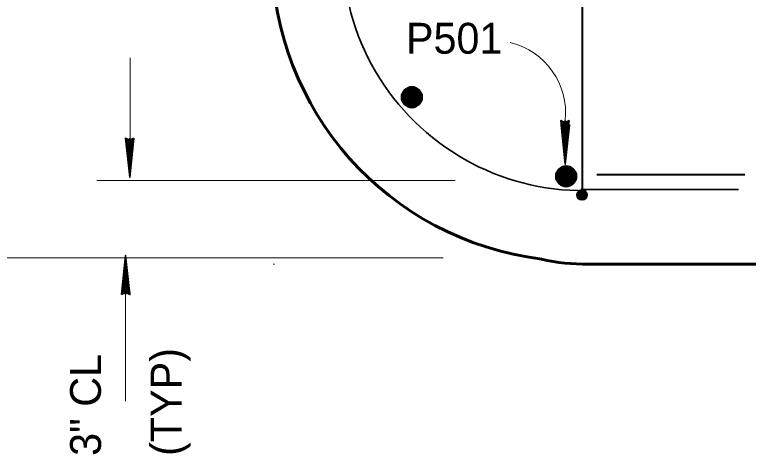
# Model space of a CAD drawing. Extents: x 14.14 to 17.34, y -1.61 to 0.38.
# Drawn here: x 14.4524 to 14.6504, y -0.6274 to -0.5088 of the extents above; entities that cross this region are included whole.
import ezdxf

# ---------------------------------------------------------------- set-up
doc = ezdxf.new("R2010")
doc.units = 0
doc.header["$LTSCALE"] = 0.0033
doc.layers.add('1', color=7, linetype='Continuous', lineweight=40)

msp = doc.modelspace()

# ---------------------------------------------------------------- linework, layer by layer
at = {"layer": '1'}
for p, q in [((14.605583, -0.425833), (14.605583, -0.557167)), ((14.561917, -0.529833), (14.560667, -0.528667)), ((14.5575, -0.5295), (14.562083, -0.531667)), ((14.557667, -0.5305), (14.5615, -0.531167)), ((14.557667, -0.530667), (14.5615, -0.531417)), ((14.55775, -0.529917), (14.561667, -0.530667)), ((14.55775, -0.530083), (14.561667, -0.530833)), ((14.55775, -0.530333), (14.561583, -0.531083)), ((14.557833, -0.5295), (14.56175, -0.530167)), ((14.557833, -0.529667), (14.56175, -0.530417)), ((14.557917, -0.529167), (14.56175, -0.529833)), ((14.559833, -0.53), (14.561167, -0.529)), ((14.557333, -0.53225), (14.561167, -0.533)), ((14.557333, -0.532417), (14.561167, -0.533167)), ((14.557417, -0.53175), (14.561333, -0.5325)), ((14.557417, -0.531917), (14.56125, -0.532667)), ((14.557417, -0.532167), (14.56125, -0.532833)), ((14.5575, -0.531333), (14.561417, -0.532083)), ((14.557583, -0.530917), (14.561417, -0.531667)), ((14.557583, -0.531083), (14.561417, -0.531833)), ((14.561667, -0.532667), (14.557917, -0.533083)), ((14.599583, -0.5505), (14.603417, -0.551167)), ((14.6015, -0.551333), (14.602833, -0.550333)), ((14.603583, -0.551167), (14.602333, -0.55)), ((14.599167, -0.550833), (14.60375, -0.553)), ((14.59925, -0.55225), (14.603083, -0.553)), ((14.59925, -0.552417), (14.603083, -0.553167)), ((14.599333, -0.551833), (14.603167, -0.5525)), ((14.599333, -0.552), (14.603167, -0.55275)), ((14.599417, -0.55125), (14.603333, -0.552)), ((14.599417, -0.551417), (14.603333, -0.552167)), ((14.599417, -0.551667), (14.60325, -0.552417)), ((14.5995, -0.550833), (14.603417, -0.5515)), ((14.5995, -0.551), (14.603417, -0.55175)), ((14.6095, -0.551917), (14.6495, -0.551917)), ((14.599, -0.553583), (14.602833, -0.554333)), ((14.599, -0.55375), (14.602833, -0.5545)), ((14.599083, -0.553083), (14.603, -0.553833)), ((14.599083, -0.55325), (14.602917, -0.554)), ((14.599083, -0.5535), (14.602917, -0.554167)), ((14.599167, -0.552667), (14.603083, -0.553417)), ((14.603333, -0.554), (14.599583, -0.554417)), ((14.60475, -0.5565), (14.60625, -0.556417)), ((14.60525, -0.556417), (14.605583, -0.558417)), ((14.605333, -0.556417), (14.60575, -0.558417)), ((14.605417, -0.556417), (14.605833, -0.558333)), ((14.6055, -0.556417), (14.605917, -0.558333)), ((14.605667, -0.556333), (14.606083, -0.558333)), ((14.605917, -0.556333), (14.60625, -0.558333)), ((14.606, -0.556333), (14.606333, -0.55825)), ((14.606083, -0.556333), (14.606417, -0.55825)), ((14.606167, -0.55625), (14.6065, -0.55825)), ((14.604583, -0.556583), (14.604917, -0.5585)), ((14.60475, -0.556583), (14.60625, -0.5565)), ((14.60475, -0.5565), (14.605083, -0.5585)), ((14.60475, -0.556667), (14.60625, -0.556583)), ((14.60475, -0.55675), (14.60625, -0.556667)), ((14.60475, -0.556833), (14.60625, -0.55675)), ((14.60475, -0.557), (14.60625, -0.556917)), ((14.60475, -0.557083), (14.60625, -0.557)), ((14.60475, -0.557167), (14.60625, -0.557083)), ((14.60475, -0.55725), (14.60625, -0.557167)), ((14.60475, -0.557333), (14.60625, -0.55725)), ((14.60475, -0.557417), (14.60625, -0.557333)), ((14.60475, -0.5575), (14.60625, -0.557417)), ((14.604833, -0.5565), (14.605167, -0.5585)), ((14.604833, -0.557667), (14.606333, -0.5575)), ((14.604833, -0.557833), (14.606333, -0.557667)), ((14.604833, -0.557917), (14.606333, -0.557833)), ((14.604833, -0.557917), (14.606333, -0.557833)), ((14.604833, -0.558), (14.606333, -0.557917)), ((14.604833, -0.558083), (14.606333, -0.558)), ((14.604833, -0.558167), (14.606333, -0.558083)), ((14.604833, -0.55825), (14.606333, -0.558167)), ((14.604833, -0.558333), (14.606333, -0.55825)), ((14.604833, -0.558417), (14.606333, -0.558333)), ((14.604917, -0.5565), (14.605333, -0.5585)), ((14.605, -0.5565), (14.605417, -0.5585)), ((14.605167, -0.5565), (14.6055, -0.558417)), ((14.604833, -0.558583), (14.606333, -0.5585))]:
    msp.add_line(p, q, dxfattribs=at)
at = {"layer": '1', "lineweight": 13}
for p, q in [((14.483583, -0.520417), (14.483583, -0.551833)), ((14.474583, -0.5535), (14.57125, -0.5535)), ((14.42725, -0.574417), (14.568083, -0.574417)), ((14.482333, -0.613083), (14.482333, -0.575583)), ((14.5225, -0.576083), (14.522167, -0.576083))]:
    msp.add_line(p, q, dxfattribs=at)
at = {"layer": '1', "lineweight": 60}
for p, q in [((14.55775, -0.5295), (14.557583, -0.532417)), ((14.558, -0.5295), (14.55775, -0.532417)), ((14.558167, -0.5295), (14.558, -0.5325)), ((14.558333, -0.5295), (14.558083, -0.5325)), ((14.5585, -0.5295), (14.558333, -0.5325)), ((14.55875, -0.5295), (14.558583, -0.5325)), ((14.559, -0.5295), (14.55875, -0.5325)), ((14.559083, -0.529583), (14.558917, -0.5325)), ((14.55925, -0.529583), (14.559083, -0.5325)), ((14.559417, -0.529583), (14.55925, -0.5325)), ((14.559667, -0.529583), (14.559417, -0.5325)), ((14.559833, -0.529583), (14.559667, -0.5325)), ((14.560083, -0.529667), (14.559833, -0.532583)), ((14.560333, -0.529667), (14.560083, -0.532583)), ((14.5605, -0.529667), (14.560333, -0.532583)), ((14.560583, -0.529667), (14.560417, -0.532583)), ((14.56075, -0.529667), (14.560583, -0.532583)), ((14.560833, -0.529667), (14.560667, -0.532583)), ((14.561083, -0.52975), (14.560833, -0.532667)), ((14.56125, -0.52975), (14.561083, -0.532667)), ((14.561417, -0.52975), (14.561167, -0.532667)), ((14.561583, -0.52975), (14.561417, -0.532667)), ((14.561833, -0.52975), (14.561667, -0.532667)), ((14.562083, -0.531667), (14.561917, -0.529833)), ((14.562083, -0.531667), (14.557333, -0.532417)), ((14.599417, -0.550833), (14.59925, -0.55375)), ((14.599667, -0.550833), (14.599417, -0.55375)), ((14.599833, -0.550833), (14.599667, -0.553833)), ((14.6, -0.550833), (14.59975, -0.553833)), ((14.600167, -0.550833), (14.6, -0.553833)), ((14.600417, -0.550833), (14.60025, -0.553833)), ((14.600667, -0.550833), (14.600417, -0.553833)), ((14.60075, -0.550917), (14.600583, -0.553833)), ((14.600917, -0.550917), (14.60075, -0.553833)), ((14.601083, -0.550917), (14.600917, -0.553833)), ((14.601333, -0.550917), (14.601083, -0.553833)), ((14.6015, -0.550917), (14.601333, -0.553833)), ((14.60175, -0.551), (14.6015, -0.553917)), ((14.602, -0.551), (14.60175, -0.553917)), ((14.602167, -0.551), (14.602, -0.553917)), ((14.60225, -0.551), (14.602083, -0.553917)), ((14.602417, -0.551), (14.60225, -0.553917)), ((14.6025, -0.551), (14.602333, -0.553917)), ((14.60275, -0.551083), (14.6025, -0.554)), ((14.602917, -0.551083), (14.60275, -0.554)), ((14.603083, -0.551083), (14.602833, -0.554)), ((14.60325, -0.551083), (14.603083, -0.554)), ((14.6035, -0.551083), (14.603333, -0.554)), ((14.60375, -0.553), (14.603583, -0.551167)), ((14.60375, -0.553), (14.599, -0.55375)), ((14.60725, -0.576083), (14.747, -0.576083))]:
    msp.add_line(p, q, dxfattribs=at)
at = {"layer": '1', "lineweight": 35}
for p, q in [((14.599917, -0.537583), (14.60075, -0.544917)), ((14.600083, -0.537583), (14.600833, -0.544917)), ((14.600167, -0.537583), (14.601, -0.544917)), ((14.600333, -0.5375), (14.601083, -0.544833)), ((14.601833, -0.537583), (14.600833, -0.545417)), ((14.601, -0.537333), (14.601, -0.547917)), ((14.601833, -0.537583), (14.601, -0.545417)), ((14.601, -0.538583), (14.601, -0.549167)), ((14.602, -0.537583), (14.601083, -0.545417)), ((14.602, -0.537583), (14.601083, -0.545417)), ((14.601917, -0.537583), (14.601083, -0.545417)), ((14.6, -0.538833), (14.600917, -0.546667)), ((14.6, -0.538833), (14.600917, -0.546667)), ((14.600083, -0.538833), (14.600917, -0.546667)), ((14.600167, -0.538833), (14.601, -0.546667)), ((14.600167, -0.538833), (14.601167, -0.546667)), ((14.601667, -0.53875), (14.600917, -0.546083)), ((14.601833, -0.538833), (14.601, -0.546167)), ((14.601917, -0.538833), (14.601167, -0.546167)), ((14.602083, -0.538833), (14.60125, -0.546167)), ((14.482417, -0.542333), (14.48325, -0.549667)), ((14.482583, -0.542333), (14.483333, -0.549667)), ((14.482667, -0.542333), (14.4835, -0.549667)), ((14.482833, -0.54225), (14.483583, -0.549583)), ((14.484333, -0.542333), (14.483333, -0.550167)), ((14.4835, -0.542083), (14.4835, -0.552667)), ((14.484333, -0.542333), (14.4835, -0.550167)), ((14.4845, -0.542333), (14.483583, -0.550167)), ((14.4845, -0.542333), (14.483583, -0.550167)), ((14.484417, -0.542333), (14.483583, -0.550167)), ((14.60525, -0.556), (14.64775, -0.556)), ((14.482333, -0.584333), (14.482333, -0.57375)), ((14.481333, -0.584083), (14.48225, -0.57625)), ((14.481333, -0.584083), (14.48225, -0.57625)), ((14.481417, -0.584083), (14.48225, -0.57625)), ((14.4815, -0.584083), (14.482333, -0.57625)), ((14.4815, -0.584083), (14.4825, -0.57625)), ((14.483, -0.584167), (14.48225, -0.576833)), ((14.483167, -0.584083), (14.482333, -0.57675)), ((14.48325, -0.584083), (14.4825, -0.57675)), ((14.483417, -0.584083), (14.482583, -0.57675))]:
    msp.add_line(p, q, dxfattribs=at)
at = {"layer": '1', "lineweight": 60}
for points in [[(14.561167, -0.533167), (14.561167, -0.529), (14.5595, -0.533667), (14.56, -0.5285), (14.557917, -0.533083), (14.558667, -0.528583), (14.56025, -0.533583), (14.557083, -0.53025), (14.561917, -0.529833), (14.558667, -0.5335), (14.560667, -0.528667), (14.5575, -0.5295), (14.557333, -0.532417)], [(14.557917, -0.533083), (14.559417, -0.530833), (14.55725, -0.529917), (14.55925, -0.5285), (14.559417, -0.53075), (14.561083, -0.533083), (14.557083, -0.53075), (14.559833, -0.53)], [(14.560667, -0.528667), (14.559417, -0.530833), (14.561667, -0.532667)], [(14.556917, -0.531167), (14.562083, -0.5305), (14.5575, -0.5295)], [(14.602833, -0.5545), (14.602833, -0.550333), (14.601167, -0.555), (14.601667, -0.549833), (14.599583, -0.554417), (14.600333, -0.549917), (14.601917, -0.554917), (14.59875, -0.551583), (14.603583, -0.551167), (14.600333, -0.554833), (14.602333, -0.55), (14.599167, -0.550833), (14.599, -0.55375)], [(14.599583, -0.554417), (14.601083, -0.552167), (14.598917, -0.55125), (14.600917, -0.549833), (14.601083, -0.552083), (14.60275, -0.554417), (14.59875, -0.552083), (14.6015, -0.551333)], [(14.602333, -0.55), (14.601083, -0.552167), (14.603333, -0.554)], [(14.598583, -0.5525), (14.60375, -0.551833), (14.599167, -0.550833)]]:
    msp.add_lwpolyline(points, dxfattribs=at)
at = {"layer": '1'}
for points in [[(14.557333, -0.532417), (14.559417, -0.533667), (14.561167, -0.533167), (14.562083, -0.531667)], [(14.599, -0.55375), (14.601083, -0.555), (14.602833, -0.5545), (14.60375, -0.553)], [(14.605583, -0.556083), (14.60525, -0.558667), (14.60475, -0.556333), (14.605833, -0.558667), (14.60625, -0.55625), (14.606583, -0.55825), (14.6045, -0.55825), (14.606833, -0.557333), (14.60425, -0.557583), (14.606583, -0.556583), (14.60425, -0.556917), (14.606833, -0.55775), (14.605083, -0.556167), (14.604917, -0.558583), (14.60675, -0.556917), (14.604333, -0.558), (14.60475, -0.556333), (14.60625, -0.55625), (14.606833, -0.557333), (14.606583, -0.55825), (14.605833, -0.558667), (14.604917, -0.558583), (14.604333, -0.558), (14.605417, -0.557333), (14.606333, -0.5585), (14.606583, -0.556583), (14.605417, -0.557333), (14.604917, -0.55625), (14.60425, -0.55725), (14.605333, -0.557333), (14.606583, -0.558167), (14.605333, -0.556167), (14.605, -0.5575), (14.6045, -0.55825)]]:
    msp.add_lwpolyline(points, dxfattribs=at)
at = {"layer": '1', "lineweight": 35}
for points in [[(14.602083, -0.537333), (14.601, -0.547917), (14.599833, -0.537333), (14.601, -0.537917)], [(14.599917, -0.538583), (14.601, -0.549167), (14.602167, -0.538583), (14.601, -0.539167)], [(14.601083, -0.538083), (14.601167, -0.54275), (14.601083, -0.54275), (14.601083, -0.541833), (14.601167, -0.538083), (14.60125, -0.541083), (14.601333, -0.537917), (14.601417, -0.540167), (14.6015, -0.537917), (14.60125, -0.541417), (14.601083, -0.546083), (14.600833, -0.545167), (14.600833, -0.546417), (14.600833, -0.538083), (14.600667, -0.5405), (14.600667, -0.537917), (14.601083, -0.54325), (14.600417, -0.537917)], [(14.600917, -0.539333), (14.600833, -0.544), (14.600917, -0.544), (14.600917, -0.543083), (14.600833, -0.539333), (14.60075, -0.542333), (14.600667, -0.539167), (14.600583, -0.541417), (14.6005, -0.539167), (14.60075, -0.542667), (14.600917, -0.547333), (14.601167, -0.546417), (14.601167, -0.547667), (14.601167, -0.539333), (14.601333, -0.54175), (14.601333, -0.539167), (14.600917, -0.5445), (14.601583, -0.539167)], [(14.484583, -0.542083), (14.4835, -0.552667), (14.482333, -0.542083), (14.4835, -0.542667)], [(14.483583, -0.542833), (14.483667, -0.5475), (14.483583, -0.5475), (14.483583, -0.546583), (14.483667, -0.542833), (14.48375, -0.545833), (14.483833, -0.542667), (14.483917, -0.544917), (14.484, -0.542667), (14.48375, -0.546167), (14.483583, -0.550833), (14.483333, -0.549917), (14.483333, -0.551167), (14.483333, -0.542833), (14.483167, -0.54525), (14.483167, -0.542667), (14.483583, -0.548), (14.482917, -0.542667)], [(14.48125, -0.584333), (14.482333, -0.57375), (14.4835, -0.584333), (14.482333, -0.58375)], [(14.48225, -0.583583), (14.482167, -0.578917), (14.48225, -0.578917), (14.48225, -0.579833), (14.482167, -0.583583), (14.482083, -0.580583), (14.482, -0.58375), (14.481917, -0.5815), (14.481833, -0.58375), (14.482083, -0.58025), (14.48225, -0.575583), (14.4825, -0.5765), (14.4825, -0.57525), (14.4825, -0.583583), (14.482667, -0.581167), (14.482667, -0.58375), (14.48225, -0.578417), (14.482917, -0.58375)]]:
    msp.add_lwpolyline(points, close=True, dxfattribs=at)
for points in [[(14.601083, -0.538083), (14.601833, -0.537667), (14.601583, -0.537917), (14.60125, -0.538083), (14.601333, -0.538333), (14.601667, -0.538167), (14.600917, -0.538), (14.600417, -0.537833), (14.6, -0.537583)], [(14.600917, -0.539333), (14.600167, -0.538917), (14.600417, -0.539167), (14.60075, -0.539333), (14.600667, -0.539583), (14.600333, -0.539417), (14.601083, -0.53925), (14.601583, -0.539083), (14.602, -0.538833)], [(14.483583, -0.542833), (14.484333, -0.542417), (14.484083, -0.542667), (14.48375, -0.542833), (14.483833, -0.543083), (14.484167, -0.542917), (14.483417, -0.54275), (14.482917, -0.542583), (14.4825, -0.542333)], [(14.48225, -0.583583), (14.4815, -0.584), (14.48175, -0.58375), (14.482083, -0.583583), (14.482, -0.583333), (14.481667, -0.5835), (14.482417, -0.583667), (14.482917, -0.583833), (14.483333, -0.584083)]]:
    msp.add_lwpolyline(points, dxfattribs=at)
at = {"layer": '1', "lineweight": 60}
for centre in [(14.559583, -0.531067), (14.60125, -0.5524)]:
    msp.add_circle(centre, 0.00264, dxfattribs=at)
at = {"layer": '1'}
msp.add_circle((14.605533, -0.557417), 0.00132, dxfattribs=at)
at = {"layer": '1', "lineweight": 60}
for centre, radius, start, end in [((14.604667, -0.4925), 0.082833, 97.64809, 263.01663), ((14.606018, -0.526958), 0.04914, 256.54484, 271.43714)]:
    msp.add_arc(centre, radius, start, end, dxfattribs=at)
at = {"layer": '1', "lineweight": 35}
msp.add_arc((14.605917, -0.49125), 0.065042, 90, 270.57654, dxfattribs=at)
at = {"layer": '1', "lineweight": 13}
msp.add_arc((14.581504, -0.535365), 0.019595, 354.23615, 76.23474, dxfattribs=at)

# ---------------------------------------------------------------- texts
at = {"layer": '1'}
msp.add_text('P501', height=0.008334, dxfattribs=at).set_placement((14.558, -0.519333))
for s, p in [('(TYP)', (14.497417, -0.627833)), ('3" CL', (14.475667, -0.627833))]:
    msp.add_text(s, height=0.008334, rotation=90, dxfattribs=at).set_placement(p)

doc.saveas('drawing.dxf')
